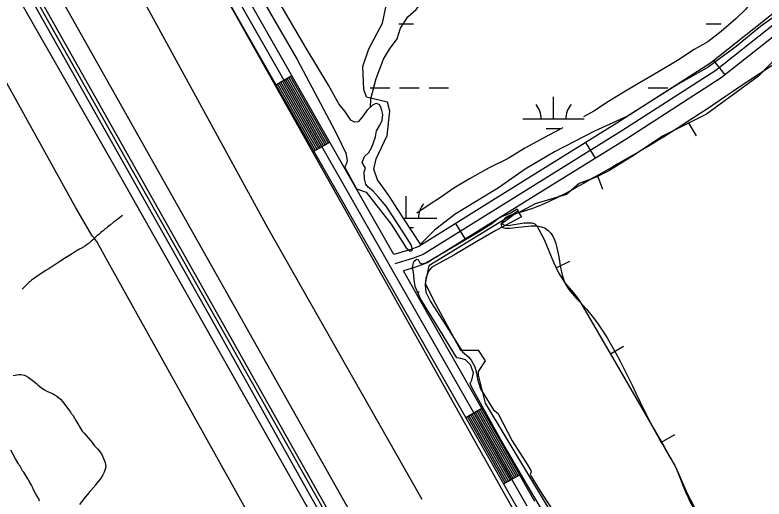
# Model space of a CAD drawing. Extents: x 3177185 to 3215018, y 812988 to 838321.
# Drawn here: x 3193094 to 3194317, y 823203 to 823993 of the extents above; entities that cross this region are included whole.
import ezdxf

# ---------------------------------------------------------------- set-up
doc = ezdxf.new("R2010")
doc.units = 0
for name, color, linetype in [('V-BORW-LINE', 7, 'Continuous'), ('V-LEVE-TOET', 7, 'Continuous'), ('V-RAIL-TRAK', 7, 'Continuous'), ('V-ROAD-CNTR', 7, 'Continuous'), ('V-SITE-VEGE', 7, 'Continuous'), ('V-SURV-LINE', 7, 'Continuous'), ('V-TOPO-SHOR', 7, 'Continuous'), ('V-WETL-SWMP', 7, 'Continuous')]:
    doc.layers.add(name, color=color, linetype=linetype)

msp = doc.modelspace()

# ---------------------------------------------------------------- linework, layer by layer
at = {"layer": 'V-BORW-LINE'}
for p, q in [((3194193, 823817.2), (3194206.1, 823795.8)), ((3194044.3, 823731.8), (3194053.1, 823708.4)), ((3193977.5, 823580.4), (3194000.1, 823591.1)), ((3194066.1, 823439.8), (3194087.7, 823452.4)), ((3194149.7, 823295.7), (3194171.3, 823308.3))]:
    msp.add_line(p, q, dxfattribs=at)
for points in [[(3194382.2, 823969.2), (3194308.1, 823892.8), (3194223.2, 823831), (3194151.2, 823795), (3194104.9, 823764.2), (3194063.7, 823738.4), (3194043.1, 823728.2), (3194014.9, 823717.9), (3193994.3, 823699.9), (3193943, 823684.8), (3193914.7, 823669.6), (3193908.7, 823667.3), (3193895.2, 823656.8), (3193887.5, 823651.6), (3193888.3, 823652.4), (3193893.2, 823649.7), (3193899.2, 823649.3), (3193925.5, 823653.6), (3193937.8, 823653.8), (3193942.6, 823652), (3193946.2, 823648.6), (3193958, 823626.2), (3193973.1, 823589.7), (3193981.5, 823571.9), (3193991.8, 823555.6), (3194005.1, 823539.8), (3194011.7, 823531.9), (3194017.5, 823523.4), (3194075.7, 823423.3), (3194133.8, 823323.1), (3194153.6, 823288.9), (3194173.2, 823254.5)], [(3194173.2, 823254.5), (3194191.4, 823211.7), (3194213.4, 823170.5)]]:
    msp.add_lwpolyline(points, dxfattribs=at)
msp.add_spline([(3194173.2, 823254.5), (3194133.8, 823323.1), (3194017.5, 823523.4), (3193991.8, 823555.6), (3193946.2, 823648.6), (3193888.3, 823652.4), (3193891.4, 823658.1), (3193914.7, 823669.6), (3193993, 823701.8), (3194039.3, 823727.5), (3194160.2, 823798.2), (3194326.1, 823907.6), (3194436.7, 823987.3), (3194502.9, 824036.7), (3194535.5, 824045.1), (3194547.6, 824055.8), (3194568.2, 824150.6), (3194657.5, 824394.2), (3194690.3, 824441.2), (3194711.1, 824446.4), (3194734.7, 824446.4), (3194770.2, 824392.5), (3194839.9, 824358.9), (3194843.7, 824354.2), (3194822.9, 824352.6), (3194805.6, 824354.5), (3194783.8, 824344), (3194808, 824310.6), (3194860.9, 824111.5), (3194890.3, 824049), (3194919.9, 824022.8), (3194936.8, 823993.7), (3194967.5, 823945.1), (3194990.2, 823878.8), (3195044.4, 823786.8), (3195063.9, 823718), (3195053.2, 823688.8), (3195056.3, 823616.2), (3195008.6, 823396.2), (3194962.2, 823257.3), (3194949.6, 823254.7), (3194916.1, 823270.5), (3194892.6, 823394.4), (3194818.7, 823675.4), (3194764.8, 823725), (3194732.1, 823768.5), (3194627.7, 823861.2), (3194598.2, 823922.8), (3194572.9, 824011.1), (3194544.8, 824024.5), (3194532.2, 824018.4), (3194535.7, 823972.4), (3194544.3, 823935.6), (3194590.6, 823765.3), (3194640.4, 823657.8), (3194680.8, 823529.9), (3194719.1, 823459), (3194750.6, 823333.9), (3194793.9, 823142.5), (3194772.9, 823135.8), (3194752.4, 823099.7), (3194748.5, 823050.4), (3194776.1, 822932.3), (3194811.1, 822874.8), (3194830.8, 822797.1), (3194831.1, 822768.9), (3194796.7, 822656), (3194757.4, 822452), (3194745.4, 822448.1), (3194718.1, 822363.5), (3194698.9, 822349.8), (3194685.3, 822355.9), (3194657.8, 822398.5), (3194530.3, 822600.2), (3194494, 822692.8), (3194433.8, 822766.2), (3194343.3, 822945.9), (3194289.3, 823081), (3194253.9, 823096.6), (3194220.4, 823161), (3194213.4, 823170.5), (3194173.2, 823254.5)], degree=3, dxfattribs=at)
at = {"layer": 'V-LEVE-TOET'}
for points in [[(3192444, 825569.1), (3192576.8, 825332.2), (3192715.7, 825063.1), (3192905.6, 824722.8), (3193107.9, 824362.3), (3193312.3, 824000.4), (3193506.6, 823644.9), (3193758.4, 823202.4)], [(3193584.3, 822982.9), (3193407.8, 823299.3), (3193245.4, 823590.8), (3193227.2, 823623), (3193224.5, 823626.5), (3193223, 823629.3), (3193219.8, 823632.7), (3193193.4, 823677.9), (3193057.2, 823923.2), (3192861.4, 824271.3), (3192736.1, 824495.3), (3192734.4, 824499), (3192733.6, 824501.5), (3192730.5, 824505.5), (3192598.1, 824733.8), (3192434.2, 825019.2)]]:
    msp.add_lwpolyline(points, dxfattribs=at)
at = {"layer": 'V-RAIL-TRAK'}
msp.add_lwpolyline([(3193727.3, 822943), (3193577.7, 823206), (3193415.9, 823494.6), (3193219.9, 823842.7), (3193027.5, 824182.9), (3192797.1, 824592.3), (3192558.2, 825016.7), (3192352.2, 825381.7), (3192184.3, 825679.9), (3191974.4, 826050.6), (3191871.7, 826233.9)], dxfattribs=at)
at = {"layer": 'V-ROAD-CNTR'}
for p, q in [((3194253.5, 823895.1), (3194234.8, 823918.6)), ((3193520, 823879), (3193546.1, 823893.9)), ((3193582, 823770.4), (3193608.1, 823785.3)), ((3194041.7, 823759.2), (3194025.8, 823784.7)), ((3193829.3, 823627.2), (3193813.5, 823652.7)), ((3193829.8, 823336.2), (3193855.9, 823351.1)), ((3193891.8, 823227.6), (3193917.8, 823242.5))]:
    msp.add_line(p, q, dxfattribs=at)
for points in [[(3193916.6, 823184.2), (3193721.8, 823525.6), (3193306.3, 824253.5), (3192602.8, 825503.8), (3192579.7, 825544.8), (3192573, 825567.5), (3192571, 825597.1), (3192577.3, 825631.2), (3192615.1, 825721.3), (3192625.4, 825758.7), (3192631.4, 825785.7), (3192630.5, 825811.3), (3192625.4, 825832.9), (3192604.1, 825875.3), (3192381.8, 826278.2), (3192358.9, 826315.5), (3192335.4, 826340.9), (3192319.5, 826354.7), (3192289.4, 826371.6), (3192167.7, 826420.9)], [(3192394.8, 826285.7), (3192617.4, 825882.3), (3192639.6, 825838), (3192645.5, 825813.3), (3192646.5, 825784.4), (3192640, 825755), (3192629.3, 825716.4), (3192591.7, 825626.9), (3192586.1, 825596.3), (3192587.9, 825570.2), (3192593.6, 825550.7), (3192615.9, 825511.2), (3193319.3, 824260.9), (3193734.8, 823533), (3193929.6, 823191.6)], [(3191892.3, 826207.1), (3193654.2, 823085.5)], [(3193712.7, 823602), (3193332.4, 824268.3), (3192629, 825518.5), (3192607.5, 825556.6), (3192602.7, 825572.9), (3192601.2, 825595.4), (3192606.2, 825622.6), (3192643.5, 825711.5), (3192654.5, 825751.4), (3192661.6, 825783), (3192660.4, 825815.3), (3192653.8, 825843.2), (3192635.9, 825878.9)], [(3194657.6, 824473.5), (3194636.9, 824455.7), (3194616.3, 824418.1), (3194580, 824328.4), (3194552.2, 824257.2), (3194522.3, 824198.5), (3194479.6, 824135.2), (3194435.1, 824077.7), (3194404.7, 824048.8), (3194342.1, 824003.7), (3194229.7, 823914.5), (3194076.7, 823816.3), (3193928.5, 823724.2), (3193753.5, 823615.3), (3193738.4, 823609.7), (3193712.7, 823602)], [(3194351.1, 823991.7), (3194238.4, 823902.3), (3194084.7, 823803.6), (3193936.4, 823711.5), (3193760.1, 823601.8), (3193743.1, 823595.5), (3193714.1, 823586.8)], [(3194360.2, 823979.8), (3194247.2, 823890.1), (3194092.7, 823790.9), (3193944.4, 823698.7), (3193766.8, 823588.3), (3193747.9, 823581.3), (3193728, 823575.3)], [(3193600.3, 823780.8), (3193538.3, 823889.4)], [(3193602.9, 823782.3), (3193540.9, 823890.9)], [(3193605.5, 823783.8), (3193543.5, 823892.4)], [(3193584.6, 823771.9), (3193522.7, 823880.5)], [(3193587.2, 823773.4), (3193525.3, 823882)], [(3193589.8, 823774.9), (3193527.9, 823883.5)], [(3193592.4, 823776.4), (3193530.5, 823884.9)], [(3193595, 823777.9), (3193533.1, 823886.4)], [(3193597.6, 823779.4), (3193535.7, 823887.9)], [(3193942.6, 823199), (3193747.9, 823540.4), (3193728, 823575.3)], [(3193897, 823230.6), (3193835.1, 823339.2)], [(3193899.6, 823232.1), (3193837.7, 823340.6)], [(3193902.2, 823233.6), (3193840.3, 823342.1)], [(3193904.8, 823235), (3193842.9, 823343.6)], [(3193907.4, 823236.5), (3193845.5, 823345.1)], [(3193910, 823238), (3193848.1, 823346.6)], [(3193912.6, 823239.5), (3193850.7, 823348.1)], [(3193915.2, 823241), (3193853.3, 823349.6)], [(3193894.4, 823229.1), (3193832.5, 823337.7)]]:
    msp.add_lwpolyline(points, dxfattribs=at)
at = {"layer": 'V-SITE-VEGE'}
for points in [[(3193090.6, 823404.4), (3193099.9, 823406), (3193103.5, 823406), (3193109.2, 823405.1), (3193111.6, 823403.9), (3193115.3, 823401.9), (3193122.1, 823397), (3193126.2, 823393.4), (3193129.4, 823390.9), (3193131, 823389.3), (3193134.3, 823386.5), (3193136.3, 823384.8), (3193141.9, 823381.2), (3193146, 823378.8), (3193156.1, 823374.7), (3193158.1, 823373.1), (3193162.2, 823370.6), (3193168.2, 823365.8), (3193171.4, 823362.1), (3193180.3, 823350.8), (3193184.4, 823344.7), (3193185.6, 823342.7), (3193188, 823339.8), (3193190.8, 823334.6), (3193193.2, 823330.9), (3193203.7, 823313.5), (3193207, 823310.3), (3193217.1, 823298.5), (3193222.7, 823291.6)], [(3193222.7, 823291.6), (3193223.9, 823289.6), (3193228.8, 823284.7), (3193232, 823281.1), (3193235.6, 823275.8), (3193241.3, 823262.4), (3193242.1, 823255.6), (3193241.2, 823251.5), (3193239.2, 823246.7), (3193237.2, 823242.6), (3193233.5, 823235.8), (3193224.6, 823225.7), (3193223.4, 823223.6), (3193216.1, 823215.1)], [(3193133.9, 823199.5), (3193132.7, 823203.2), (3193127.5, 823211.7), (3193124.2, 823217.7), (3193122.2, 823222.2), (3193120.6, 823225.4), (3193117, 823231.9), (3193115, 823236), (3193109.7, 823244.1), (3193108.1, 823246.9), (3193106.1, 823248.9), (3193102.1, 823256.6), (3193100.8, 823258.3), (3193099.6, 823260.3), (3193098.4, 823261.9), (3193094.8, 823268.4), (3193087.1, 823282.6)], [(3193216.1, 823215.1), (3193212.4, 823210.3), (3193208.4, 823205.9), (3193199.1, 823193.7)]]:
    msp.add_lwpolyline(points, dxfattribs=at)
at = {"layer": 'V-SURV-LINE'}
for points in [[(3192530.9, 825151.2), (3193991.3, 822560.8)], [(3193965.1, 822546.1), (3192504.7, 825136.5)]]:
    msp.add_lwpolyline(points, dxfattribs=at)
at = {"layer": 'V-TOPO-SHOR'}
for points in [[(3195564, 819660.7), (3195052.1, 820581.1), (3194839.3, 820937.7), (3194281, 821921.4), (3194057, 822347), (3193780.9, 822818.6), (3193257.4, 823744.7), (3192803, 824538.5), (3192509.7, 825084.9), (3192365.9, 825332.3), (3191974.7, 826039.8)], [(3192480.9, 825591.1), (3192521.2, 825596.9), (3192561.4, 825596.9), (3192590.2, 825510.6), (3193027.4, 824751.3), (3193700.3, 823554.9), (3193890.2, 823215.5), (3194810.5, 821587.7), (3194919.8, 821386.4), (3195149.9, 820978), (3195149.9, 820885.9), (3195144.1, 820851.4), (3195103.9, 820788.1), (3195086.6, 820747.9)], [(3193648.1, 823817.8), (3193642.1, 823821.2), (3193632.2, 823835.7), (3193622.7, 823847.9), (3193605.7, 823878.1), (3193569.1, 823938.7), (3193523.1, 824018), (3193465.9, 824122.3), (3193374.4, 824282.2), (3193272, 824462.9), (3193231.1, 824530.4), (3193227.2, 824537.9), (3193227, 824545), (3193229.1, 824550.6), (3193227.5, 824558), (3193222, 824563.6), (3193214.4, 824568.6)], [(3194195.9, 824140.4), (3194218.4, 824124.3), (3194245, 824100.7), (3194258.9, 824085.5), (3194272.4, 824070.4), (3194285.4, 824056.2), (3194297.2, 824037), (3194298.1, 824023.8), (3194294.9, 824013.1), (3194287.3, 824002.3), (3194271, 823986.6)], [(3193463.5, 824077.5), (3193554.4, 823920), (3193616.7, 823803.4), (3193627.1, 823782.1), (3193634.2, 823767.1), (3193636, 823755.2), (3193635.3, 823750.5), (3193633.7, 823747.5), (3193631.7, 823744.9), (3193651.7, 823708.9), (3193656.4, 823707.3), (3193667.1, 823703.8), (3193708.3, 823651.4), (3193726.1, 823623), (3193732.7, 823612.9), (3193738.9, 823607.4), (3193741.8, 823608.3), (3193742.9, 823609.6), (3193740.5, 823617.8), (3193728.7, 823636.8), (3193699.7, 823680.9), (3193687.2, 823695.7), (3193678.1, 823706.1), (3193670.5, 823711.8), (3193666.5, 823716.8), (3193664.4, 823725.6), (3193664.2, 823736.8), (3193666, 823743), (3193662.9, 823748.5), (3193660.5, 823752.4), (3193664.6, 823761.7), (3193671.4, 823768.7), (3193676.3, 823777.1), (3193679.4, 823784.7), (3193682.7, 823794), (3193684.3, 823803.9), (3193689.5, 823812.8), (3193691.8, 823817.5), (3193693.3, 823821.4), (3193694.3, 823830.4), (3193692.7, 823837.2), (3193691.1, 823842.6), (3193688.8, 823846.5), (3193684.9, 823848.4), (3193681.8, 823848.1), (3193677.6, 823845.5), (3193668.1, 823836.8), (3193662.4, 823828.2), (3193654.1, 823818.7), (3193648.1, 823817.8)], [(3193674.1, 823841.6), (3193675.1, 823856.1), (3193683.7, 823889), (3193695.5, 823920.6), (3193705.4, 823937.3), (3193717.7, 823954.1), (3193723.3, 823971.2), (3193735.2, 823990.1), (3193748.9, 824002), (3193760.1, 824016.6)], [(3194271, 823986.6), (3194246.8, 823966.2), (3194225, 823949), (3194203, 823936.5), (3194175.7, 823918.6), (3194144.8, 823900.2), (3194110.8, 823880.3), (3194087.8, 823867), (3194063, 823851.8)], [(3194063, 823851.8), (3194039.2, 823835.7), (3194022.2, 823826.7)], [(3193988.3, 823808.8), (3193965.5, 823796.8), (3193926.1, 823775.4), (3193899, 823758.8), (3193867.1, 823742.7), (3193835.8, 823725.4), (3193810.3, 823710.5), (3193788.5, 823695), (3193771.8, 823684.3), (3193750, 823669.3)], [(3193915.7, 823672.7), (3193769.4, 823583.6), (3193763.6, 823554.9), (3193780.9, 823520.4), (3193821.1, 823445.6), (3193849.9, 823445.6), (3193849.9, 823445.6), (3193861.4, 823428.3), (3193849.9, 823411.1), (3193849.9, 823405.3), (3193861.4, 823359.3), (3194062.7, 823025.7), (3194407.9, 822393), (3195055.4, 821242.2)], [(3193269.4, 823665.5), (3193264.4, 823661.9), (3193259.4, 823658.2), (3193254.5, 823654.5), (3193249.7, 823650.6), (3193244.9, 823646.7), (3193243.1, 823645.2), (3193243.1, 823645.2), (3193241.3, 823643.7), (3193239.5, 823642.2), (3193237.7, 823640.7), (3193235.9, 823639.3), (3193234.1, 823637.8), (3193232.3, 823636.3), (3193230.5, 823634.8), (3193228.7, 823633.2), (3193227, 823631.7), (3193225.2, 823630.2), (3193223.5, 823628.7), (3193223.4, 823628.6), (3193223.4, 823628.6), (3193222.3, 823627.5), (3193221.2, 823626.4), (3193220.1, 823625.3), (3193219, 823624.3), (3193217.8, 823623.3), (3193216.7, 823622.2), (3193215.5, 823621.2), (3193214.3, 823620.3), (3193213.1, 823619.3), (3193211.8, 823618.4), (3193210.6, 823617.5), (3193209.3, 823616.6), (3193208.1, 823615.7), (3193206.8, 823614.9), (3193205.5, 823614), (3193204.1, 823613.2), (3193202.8, 823612.5), (3193201.5, 823611.7), (3193200.1, 823611), (3193198.7, 823610.3), (3193197.3, 823609.6), (3193195.9, 823608.9), (3193195.7, 823608.8), (3193195.7, 823608.8), (3193186, 823602.7), (3193176.4, 823596.6), (3193166.8, 823590.4), (3193157.2, 823584.1), (3193152.2, 823580.8), (3193148.1, 823578.3), (3193144, 823575.8), (3193139.9, 823573.2), (3193135.8, 823570.6), (3193131.8, 823567.9), (3193127.9, 823565.1), (3193124.1, 823562.5), (3193124.1, 823562.5), (3193122.5, 823561.3), (3193121, 823560.1), (3193119.5, 823558.8), (3193118, 823557.6), (3193116.5, 823556.3), (3193115, 823554.9), (3193113.6, 823553.6), (3193112.2, 823552.2), (3193110.8, 823550.8), (3193109.5, 823549.4), (3193108.1, 823547.9), (3193106.8, 823546.5), (3193105.7, 823545.2)]]:
    msp.add_lwpolyline(points, dxfattribs=at)
at = {"layer": 'V-WETL-SWMP'}
for p, q in [((3193720.8, 823978.6), (3193744.8, 823978.6)), ((3194222.7, 823978.6), (3194246.7, 823978.6)), ((3193673.9, 823874), (3193705.9, 823874)), ((3193721.9, 823874), (3193753.9, 823874)), ((3193769.9, 823874), (3193801.9, 823874)), ((3194127.8, 823874), (3194159.8, 823874)), ((3193973.2, 823823.2), (3193973.2, 823859.2)), ((3193923.2, 823823.2), (3194023.2, 823823.2)), ((3193961.2, 823807.8), (3193985.2, 823807.8)), ((3193732.8, 823661.4), (3193732.8, 823697.4)), ((3193727.9, 823661.4), (3193782.8, 823661.4)), ((3193738.2, 823645.9), (3193744.8, 823645.9)), ((3193750.9, 823541.3), (3193753.9, 823541.3))]:
    msp.add_line(p, q, dxfattribs=at)
for points in [[(3194349, 824000.5), (3194311.3, 823974), (3194271.4, 823941.4), (3194226, 823907.9), (3194177, 823880.1), (3194093.9, 823828), (3194040, 823803), (3193974.7, 823769.6), (3193926.8, 823741.4), (3193883.4, 823711), (3193845.9, 823687.8), (3193812.4, 823667.6), (3193778.7, 823641.9), (3193756.1, 823619.1), (3193728.6, 823660.2), (3193704.2, 823698.3), (3193685.9, 823723.8), (3193680, 823741.4), (3193683.5, 823758), (3193701.4, 823796.3), (3193706, 823836.1), (3193702.2, 823850.8), (3193667.8, 823858.7), (3193663.5, 823871.4), (3193661.9, 823908.7), (3193671.5, 823937.4), (3193693.9, 823979.7), (3193701.8, 824016)], [(3194007.3, 823095.6), (3193927.1, 823231.6), (3193886.6, 823300.6), (3193840.6, 823383.9), (3193837.1, 823391.2), (3193840, 823396.7), (3193842.5, 823408.6), (3193837.8, 823422.1), (3193829.2, 823430.2), (3193821.6, 823432), (3193815.2, 823433.6), (3193788.7, 823476.8), (3193755.8, 823529.8), (3193747.2, 823550), (3193745.8, 823561.3), (3193744.3, 823572.9), (3193742.7, 823580.7), (3193745.2, 823590.6), (3193749.6, 823594.5), (3193752.2, 823593.8), (3193755.1, 823588.6), (3193758.2, 823587), (3193764.5, 823588.3), (3193805.3, 823612.1), (3193850.7, 823638.8), (3193872.7, 823652.4), (3193881.3, 823659.7), (3193890.1, 823664.7), (3193902.4, 823669.4), (3193914.1, 823676.4), (3193914.2, 823675.4), (3193915.7, 823672.7), (3193917.9, 823668.6), (3193919.5, 823665.7), (3193921.1, 823663.3)], [(3193921.1, 823663.3), (3193879.1, 823641), (3193847.7, 823623.1), (3193810.2, 823601.1), (3193787.7, 823588.5), (3193774.7, 823581.2), (3193768.8, 823574.7), (3193764.9, 823563.5), (3193763.8, 823552.5), (3193764.9, 823540.6), (3193772.5, 823525.5), (3193801.5, 823479.6), (3193824.7, 823443), (3193834.2, 823434.8), (3193838.8, 823429.6), (3193844.8, 823418.4), (3193847.5, 823408.8), (3193848.8, 823398.6), (3193853.8, 823382.8), (3193875.3, 823348.6), (3193882, 823343.1), (3193905.9, 823297.6), (3193930.7, 823258.5), (3193936.1, 823249.4), (3193936.9, 823247.3), (3193934.9, 823242.9), (3193937.5, 823239.2), (3193950, 823218.5), (3193979.2, 823173.1)]]:
    msp.add_lwpolyline(points, dxfattribs=at)
for centre, start, end in [((3193918, 823823.7), 359.2282, 40.7718), ((3194028.5, 823823.7), 139.2282, 180.7718), ((3193788, 823661.8), 139.2282, 180.7718)]:
    msp.add_arc(centre, 35.2, start, end, dxfattribs=at)

doc.saveas('drawing.dxf')
